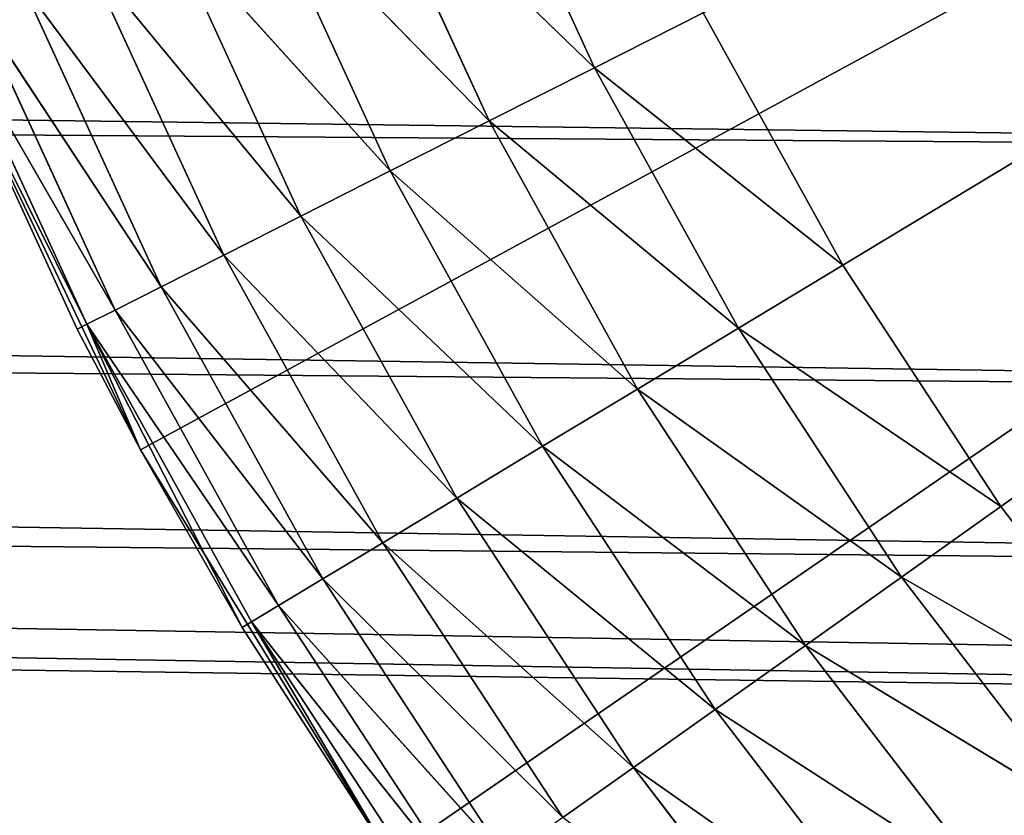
# Model space of a CAD drawing. Extents: x 0.1 to 25.1, y 0 to 8.
# Tile 480 of 582: x 22.542 to 22.682, y 1.813 to 1.927. Entities that reach past the tile are written whole.
import ezdxf

# ---------------------------------------------------------------- set-up
doc = ezdxf.new("R2010")
doc.units = 0
doc.header["$LTSCALE"] = 2.54
doc.layers.get('0').update_dxf_attribs({"color": 13, "linetype": 'CONTINUOUS'})

# ---------------------------------------------------------------- blocks, each defined once
blk = doc.blocks.new('P__KA__AZIENKOWA_DOCIA_25C')
at = {"color": 0}
for p, q in [((22.95526, 1.87255, 29.5), (2.48026, 2.17566, 29.5)), ((2.48026, 2.17566, 29.5), (23.01056, 1.84676, 29.5)), ((22.95526, 1.87255, 29.5), (2.48026, 2.17566, 29.5)), ((22.90529, 1.90754, 29.5), (2.48026, 2.17566, 29.5)), ((22.90529, 1.90754, 29.5), (2.48026, 2.17566, 29.5)), ((23.13026, 1.82566, 29.5), (2.48026, 2.17566, 29.5)), ((23.13026, 1.82566, 29.5), (2.48026, 2.17566, 29.5)), ((23.06949, 1.83097, 29.5), (2.48026, 2.17566, 29.5)), ((23.06949, 1.83097, 29.5), (2.48026, 2.17566, 29.5)), ((2.48026, 2.17566, 29.5), (23.01056, 1.84676, 29.5)), ((23.13026, 2.17566, 29.35), (22.55916, 1.86528, 29.35)), ((23.13026, 2.17566, 29.35), (22.55916, 1.86528, 29.35)), ((22.59473, 1.80728, 29.35), (23.13026, 2.17566, 29.35)), ((22.59473, 1.80728, 29.35), (23.13026, 2.17566, 29.35)), ((23.13026, 2.17566, 28.85), (22.65929, 1.89161, 28.85)), ((23.13026, 2.17566, 28.85), (22.65929, 1.89161, 28.85)), ((22.68183, 1.85721, 28.85), (23.13026, 2.17566, 28.85)), ((22.68183, 1.85721, 28.85), (23.13026, 2.17566, 28.85)), ((23.13026, 1.82566, 29.5), (2.47495, 2.11488, 29.5)), ((23.13026, 1.82566, 29.5), (2.47495, 2.11488, 29.5)), ((22.90529, 1.90754, 29.35), (2.45916, 2.05595, 29.35)), ((22.95526, 1.87255, 29.35), (2.45916, 2.05595, 29.35)), ((22.90529, 1.90754, 29.35), (2.45916, 2.05595, 29.35)), ((22.95526, 1.87255, 29.35), (2.45916, 2.05595, 29.35)), ((23.01056, 1.84676, 29.35), (2.45916, 2.05595, 29.35)), ((23.01056, 1.84676, 29.35), (2.45916, 2.05595, 29.35)), ((22.62388, 1.91977, 28.85152), (22.60617, 1.95833, 28.85152)), ((22.62388, 1.91977, 28.85152), (22.60617, 1.95833, 28.85152)), ((22.62388, 1.91977, 28.85152), (22.59062, 1.95188, 28.85603)), ((22.62388, 1.91977, 28.85152), (22.59062, 1.95188, 28.85603)), ((22.60885, 1.91218, 28.85603), (22.59062, 1.95188, 28.85603)), ((22.60885, 1.91218, 28.85603), (22.59062, 1.95188, 28.85603)), ((22.60885, 1.91218, 28.85603), (22.57603, 1.94583, 28.8634)), ((22.60885, 1.91218, 28.85603), (22.57603, 1.94583, 28.8634)), ((22.59475, 1.90505, 28.8634), (22.57603, 1.94583, 28.8634)), ((22.59475, 1.90505, 28.8634), (22.57603, 1.94583, 28.8634)), ((22.59475, 1.90505, 28.8634), (22.56284, 1.94036, 28.87339)), ((22.59475, 1.90505, 28.8634), (22.56284, 1.94036, 28.87339)), ((22.58201, 1.89861, 28.87339), (22.56284, 1.94036, 28.87339)), ((22.58201, 1.89861, 28.87339), (22.56284, 1.94036, 28.87339)), ((22.58201, 1.89861, 28.87339), (22.55145, 1.93564, 28.88572)), ((22.58201, 1.89861, 28.87339), (22.55145, 1.93564, 28.88572)), ((22.57101, 1.89305, 28.88572), (22.55145, 1.93564, 28.88572)), ((22.57101, 1.89305, 28.88572), (22.55145, 1.93564, 28.88572)), ((22.57101, 1.89305, 28.88572), (22.54222, 1.93181, 28.9)), ((22.57101, 1.89305, 28.88572), (22.54222, 1.93181, 28.9)), ((22.56208, 1.88854, 28.9), (22.54222, 1.93181, 28.9)), ((22.56208, 1.88854, 28.9), (22.54222, 1.93181, 28.9)), ((22.56208, 1.88854, 28.9), (22.53541, 1.92898, 28.9158)), ((22.56208, 1.88854, 28.9), (22.53541, 1.92898, 28.9158)), ((22.55551, 1.88522, 28.9158), (22.53541, 1.92898, 28.9158)), ((22.55551, 1.88522, 28.9158), (22.53541, 1.92898, 28.9158)), ((22.52984, 1.92667, 28.95), (22.55013, 1.8825, 28.95)), ((22.55013, 1.8825, 28.95), (22.52984, 1.92667, 29.35)), ((22.55013, 1.8825, 28.95), (22.52984, 1.92667, 29.35)), ((22.55916, 1.86528, 29.35), (22.52984, 1.92667, 29.35)), ((22.55916, 1.86528, 29.35), (22.52984, 1.92667, 29.35)), ((22.55148, 1.88319, 28.93264), (22.52984, 1.92667, 28.95)), ((22.55148, 1.88319, 28.93264), (22.52984, 1.92667, 28.95)), ((22.52984, 1.92667, 28.95), (22.55013, 1.8825, 28.95)), ((22.55551, 1.88522, 28.9158), (22.53125, 1.92726, 28.93264)), ((22.55551, 1.88522, 28.9158), (22.53125, 1.92726, 28.93264)), ((22.55148, 1.88319, 28.93264), (22.53125, 1.92726, 28.93264)), ((22.55148, 1.88319, 28.93264), (22.53125, 1.92726, 28.93264)), ((22.62388, 1.91977, 28.85152), (22.63938, 1.9276, 28.85)), ((22.62388, 1.91977, 28.85152), (22.63938, 1.9276, 28.85)), ((22.65929, 1.89161, 28.85), (22.63938, 1.9276, 28.85)), ((22.65929, 1.89161, 28.85), (22.63938, 1.9276, 28.85)), ((22.60885, 1.91218, 28.85603), (22.62388, 1.91977, 28.85152)), ((22.60885, 1.91218, 28.85603), (22.62388, 1.91977, 28.85152)), ((22.65929, 1.89161, 28.85), (22.62388, 1.91977, 28.85152)), ((22.65929, 1.89161, 28.85), (22.62388, 1.91977, 28.85152)), ((22.64442, 1.88264, 28.85152), (22.62388, 1.91977, 28.85152)), ((22.64442, 1.88264, 28.85152), (22.62388, 1.91977, 28.85152)), ((22.59475, 1.90505, 28.8634), (22.60885, 1.91218, 28.85603)), ((22.59475, 1.90505, 28.8634), (22.60885, 1.91218, 28.85603)), ((22.64442, 1.88264, 28.85152), (22.60885, 1.91218, 28.85603)), ((22.64442, 1.88264, 28.85152), (22.60885, 1.91218, 28.85603)), ((22.63, 1.87395, 28.85603), (22.60885, 1.91218, 28.85603)), ((22.63, 1.87395, 28.85603), (22.60885, 1.91218, 28.85603)), ((22.58201, 1.89861, 28.87339), (22.59475, 1.90505, 28.8634)), ((22.58201, 1.89861, 28.87339), (22.59475, 1.90505, 28.8634)), ((22.63, 1.87395, 28.85603), (22.59475, 1.90505, 28.8634)), ((22.63, 1.87395, 28.85603), (22.59475, 1.90505, 28.8634)), ((22.61647, 1.86579, 28.8634), (22.59475, 1.90505, 28.8634)), ((22.61647, 1.86579, 28.8634), (22.59475, 1.90505, 28.8634)), ((22.57101, 1.89305, 28.88572), (22.58201, 1.89861, 28.87339)), ((22.57101, 1.89305, 28.88572), (22.58201, 1.89861, 28.87339)), ((22.61647, 1.86579, 28.8634), (22.58201, 1.89861, 28.87339)), ((22.61647, 1.86579, 28.8634), (22.58201, 1.89861, 28.87339)), ((22.60424, 1.85841, 28.87339), (22.58201, 1.89861, 28.87339)), ((22.60424, 1.85841, 28.87339), (22.58201, 1.89861, 28.87339)), ((22.56208, 1.88854, 28.9), (22.57101, 1.89305, 28.88572)), ((22.56208, 1.88854, 28.9), (22.57101, 1.89305, 28.88572)), ((22.60424, 1.85841, 28.87339), (22.57101, 1.89305, 28.88572)), ((22.60424, 1.85841, 28.87339), (22.57101, 1.89305, 28.88572)), ((22.59369, 1.85205, 28.88572), (22.57101, 1.89305, 28.88572)), ((22.59369, 1.85205, 28.88572), (22.57101, 1.89305, 28.88572)), ((22.65929, 1.89161, 28.85), (22.64442, 1.88264, 28.85152)), ((22.65929, 1.89161, 28.85), (22.64442, 1.88264, 28.85152)), ((22.68183, 1.85721, 28.85), (22.65929, 1.89161, 28.85)), ((22.68183, 1.85721, 28.85), (22.65929, 1.89161, 28.85)), ((22.55551, 1.88522, 28.9158), (22.56208, 1.88854, 28.9)), ((22.55551, 1.88522, 28.9158), (22.56208, 1.88854, 28.9)), ((22.59369, 1.85205, 28.88572), (22.56208, 1.88854, 28.9)), ((22.59369, 1.85205, 28.88572), (22.56208, 1.88854, 28.9)), ((22.58513, 1.84689, 28.9), (22.56208, 1.88854, 28.9)), ((22.58513, 1.84689, 28.9), (22.56208, 1.88854, 28.9)), ((22.55148, 1.88319, 28.93264), (22.55551, 1.88522, 28.9158)), ((22.55148, 1.88319, 28.93264), (22.55551, 1.88522, 28.9158)), ((22.58513, 1.84689, 28.9), (22.55551, 1.88522, 28.9158)), ((22.58513, 1.84689, 28.9), (22.55551, 1.88522, 28.9158)), ((22.57882, 1.84308, 28.9158), (22.55551, 1.88522, 28.9158)), ((22.57882, 1.84308, 28.9158), (22.55551, 1.88522, 28.9158)), ((22.55148, 1.88319, 28.93264), (22.55013, 1.8825, 28.95)), ((22.55148, 1.88319, 28.93264), (22.55013, 1.8825, 28.95)), ((22.57882, 1.84308, 28.9158), (22.55148, 1.88319, 28.93264)), ((22.57882, 1.84308, 28.9158), (22.55148, 1.88319, 28.93264)), ((22.57496, 1.84075, 28.93264), (22.55148, 1.88319, 28.93264)), ((22.57366, 1.83997, 28.95), (22.55148, 1.88319, 28.93264)), ((22.57496, 1.84075, 28.93264), (22.55148, 1.88319, 28.93264)), ((22.57366, 1.83997, 28.95), (22.55148, 1.88319, 28.93264)), ((22.55916, 1.86528, 28.95), (22.55148, 1.88319, 28.93264)), ((22.55916, 1.86528, 28.95), (22.55148, 1.88319, 28.93264)), ((22.55013, 1.8825, 28.95), (22.55916, 1.86528, 29.35)), ((22.55013, 1.8825, 28.95), (22.55916, 1.86528, 29.35)), ((22.55013, 1.8825, 28.95), (22.55916, 1.86528, 28.95)), ((22.55013, 1.8825, 28.95), (22.55916, 1.86528, 28.95)), ((22.64442, 1.88264, 28.85152), (22.63, 1.87395, 28.85603)), ((22.64442, 1.88264, 28.85152), (22.63, 1.87395, 28.85603)), ((22.64442, 1.88264, 28.85152), (22.66767, 1.84715, 28.85152)), ((22.64442, 1.88264, 28.85152), (22.66767, 1.84715, 28.85152)), ((22.64442, 1.88264, 28.85152), (22.68183, 1.85721, 28.85)), ((22.64442, 1.88264, 28.85152), (22.68183, 1.85721, 28.85)), ((22.63, 1.87395, 28.85603), (22.61647, 1.86579, 28.8634)), ((22.63, 1.87395, 28.85603), (22.61647, 1.86579, 28.8634)), ((22.63, 1.87395, 28.85603), (22.65395, 1.83741, 28.85603)), ((22.63, 1.87395, 28.85603), (22.65395, 1.83741, 28.85603)), ((22.63, 1.87395, 28.85603), (22.66767, 1.84715, 28.85152)), ((22.63, 1.87395, 28.85603), (22.66767, 1.84715, 28.85152)), ((22.55916, 1.86528, 29.35), (22.57366, 1.83997, 28.95)), ((22.59473, 1.80728, 29.35), (22.55916, 1.86528, 29.35)), ((22.55916, 1.86528, 28.95), (22.55916, 1.86528, 29.35)), ((22.55916, 1.86528, 28.95), (22.55916, 1.86528, 29.35)), ((22.55916, 1.86528, 28.95), (22.57366, 1.83997, 28.95)), ((22.55916, 1.86528, 29.35), (22.57366, 1.83997, 28.95)), ((22.59473, 1.80728, 29.35), (22.55916, 1.86528, 29.35)), ((22.55916, 1.86528, 28.95), (22.57366, 1.83997, 28.95)), ((22.61647, 1.86579, 28.8634), (22.60424, 1.85841, 28.87339)), ((22.61647, 1.86579, 28.8634), (22.60424, 1.85841, 28.87339)), ((22.61647, 1.86579, 28.8634), (22.64107, 1.82826, 28.8634)), ((22.61647, 1.86579, 28.8634), (22.64107, 1.82826, 28.8634)), ((22.61647, 1.86579, 28.8634), (22.65395, 1.83741, 28.85603)), ((22.61647, 1.86579, 28.8634), (22.65395, 1.83741, 28.85603)), ((22.60424, 1.85841, 28.87339), (22.59369, 1.85205, 28.88572)), ((22.60424, 1.85841, 28.87339), (22.59369, 1.85205, 28.88572)), ((22.60424, 1.85841, 28.87339), (22.62942, 1.81999, 28.87339)), ((22.60424, 1.85841, 28.87339), (22.62942, 1.81999, 28.87339)), ((22.60424, 1.85841, 28.87339), (22.64107, 1.82826, 28.8634)), ((22.60424, 1.85841, 28.87339), (22.64107, 1.82826, 28.8634)), ((22.68183, 1.85721, 28.85), (22.66767, 1.84715, 28.85152)), ((22.68183, 1.85721, 28.85), (22.66767, 1.84715, 28.85152)), ((22.70688, 1.82459, 28.85), (22.68183, 1.85721, 28.85)), ((22.70688, 1.82459, 28.85), (22.68183, 1.85721, 28.85)), ((22.59369, 1.85205, 28.88572), (22.58513, 1.84689, 28.9)), ((22.59369, 1.85205, 28.88572), (22.58513, 1.84689, 28.9)), ((22.59369, 1.85205, 28.88572), (22.61937, 1.81286, 28.88572)), ((22.59369, 1.85205, 28.88572), (22.61937, 1.81286, 28.88572)), ((22.59369, 1.85205, 28.88572), (22.62942, 1.81999, 28.87339)), ((22.59369, 1.85205, 28.88572), (22.62942, 1.81999, 28.87339)), ((22.58513, 1.84689, 28.9), (22.57882, 1.84308, 28.9158)), ((22.58513, 1.84689, 28.9), (22.57882, 1.84308, 28.9158)), ((22.58513, 1.84689, 28.9), (22.61122, 1.80707, 28.9)), ((22.58513, 1.84689, 28.9), (22.61122, 1.80707, 28.9)), ((22.58513, 1.84689, 28.9), (22.61937, 1.81286, 28.88572)), ((22.58513, 1.84689, 28.9), (22.61937, 1.81286, 28.88572)), ((22.66767, 1.84715, 28.85152), (22.65395, 1.83741, 28.85603)), ((22.66767, 1.84715, 28.85152), (22.65395, 1.83741, 28.85603)), ((22.70688, 1.82459, 28.85), (22.66767, 1.84715, 28.85152)), ((22.70688, 1.82459, 28.85), (22.66767, 1.84715, 28.85152)), ((22.69352, 1.8135, 28.85152), (22.66767, 1.84715, 28.85152)), ((22.69352, 1.8135, 28.85152), (22.66767, 1.84715, 28.85152)), ((22.57882, 1.84308, 28.9158), (22.57496, 1.84075, 28.93264)), ((22.57882, 1.84308, 28.9158), (22.57496, 1.84075, 28.93264)), ((22.57882, 1.84308, 28.9158), (22.60522, 1.8028, 28.9158)), ((22.57882, 1.84308, 28.9158), (22.60522, 1.8028, 28.9158)), ((22.57882, 1.84308, 28.9158), (22.61122, 1.80707, 28.9)), ((22.57882, 1.84308, 28.9158), (22.61122, 1.80707, 28.9)), ((22.57366, 1.83997, 28.95), (22.57496, 1.84075, 28.93264)), ((22.57366, 1.83997, 28.95), (22.57496, 1.84075, 28.93264)), ((22.57496, 1.84075, 28.93264), (22.59473, 1.80728, 28.95)), ((22.57496, 1.84075, 28.93264), (22.59473, 1.80728, 28.95)), ((22.57496, 1.84075, 28.93264), (22.60154, 1.80019, 28.93264)), ((22.57496, 1.84075, 28.93264), (22.60154, 1.80019, 28.93264)), ((22.57496, 1.84075, 28.93264), (22.60522, 1.8028, 28.9158)), ((22.57496, 1.84075, 28.93264), (22.60522, 1.8028, 28.9158)), ((22.57366, 1.83997, 28.95), (22.59473, 1.80728, 29.35)), ((22.57366, 1.83997, 28.95), (22.59473, 1.80728, 29.35)), ((22.57366, 1.83997, 28.95), (22.59473, 1.80728, 28.95)), ((22.57366, 1.83997, 28.95), (22.59473, 1.80728, 28.95)), ((22.65395, 1.83741, 28.85603), (22.64107, 1.82826, 28.8634)), ((22.65395, 1.83741, 28.85603), (22.64107, 1.82826, 28.8634)), ((22.69352, 1.8135, 28.85152), (22.65395, 1.83741, 28.85603)), ((22.69352, 1.8135, 28.85152), (22.65395, 1.83741, 28.85603)), ((22.68056, 1.80276, 28.85603), (22.65395, 1.83741, 28.85603)), ((22.68056, 1.80276, 28.85603), (22.65395, 1.83741, 28.85603)), ((22.64107, 1.82826, 28.8634), (22.62942, 1.81999, 28.87339)), ((22.64107, 1.82826, 28.8634), (22.62942, 1.81999, 28.87339)), ((22.68056, 1.80276, 28.85603), (22.64107, 1.82826, 28.8634)), ((22.68056, 1.80276, 28.85603), (22.64107, 1.82826, 28.8634)), ((22.66839, 1.79267, 28.8634), (22.64107, 1.82826, 28.8634)), ((22.66839, 1.79267, 28.8634), (22.64107, 1.82826, 28.8634)), ((22.62942, 1.81999, 28.87339), (22.61937, 1.81286, 28.88572)), ((22.62942, 1.81999, 28.87339), (22.61937, 1.81286, 28.88572)), ((22.66839, 1.79267, 28.8634), (22.62942, 1.81999, 28.87339)), ((22.66839, 1.79267, 28.8634), (22.62942, 1.81999, 28.87339)), ((22.6574, 1.78356, 28.87339), (22.62942, 1.81999, 28.87339)), ((22.6574, 1.78356, 28.87339), (22.62942, 1.81999, 28.87339))]:
    blk.add_line(p, q, dxfattribs=at)
mesh = blk.add_polyface(dxfattribs=at)
corners = [(25.13026, 0.32566, 20.5), (0.13026, 0.32566, 20.5), (0.63026, 8.02566, 20.5)]
mesh.append_faces([[corners[k] for k in face] for face in [(0, 1, 2)]], dxfattribs={"color": 0})
mesh = blk.add_polyface(dxfattribs=at)
corners = [(24.63026, 8.02566, 20.65), (0.63026, 8.02566, 20.65), (0.13026, 0.32566, 20.65)]
mesh.append_faces([[corners[k] for k in face] for face in [(0, 1, 2)]], dxfattribs={"color": 0})
mesh = blk.add_polyface(dxfattribs=at)
corners = [(25.13026, 0.32566, 20.65), (24.63026, 8.02566, 20.65), (0.13026, 0.32566, 20.65)]
mesh.append_faces([[corners[k] for k in face] for face in [(0, 1, 2)]], dxfattribs={"color": 0})
mesh = blk.add_polyface(dxfattribs=at)
corners = [(25.13026, 0.32566, 20.5), (0.63026, 8.02566, 20.5), (24.63026, 8.02566, 20.5)]
mesh.append_faces([[corners[k] for k in face] for face in [(0, 1, 2)]], dxfattribs={"color": 0})
mesh = blk.add_polyface(dxfattribs=at)
corners = [(23.13026, 1.82566, 29.5), (2.48026, 2.17566, 29.5), (2.47495, 2.11488, 29.5)]
mesh.append_faces([[corners[k] for k in face] for face in [(0, 1, 2)]], dxfattribs={"color": 0})
mesh = blk.add_polyface(dxfattribs=at)
corners = [(23.01056, 1.84676, 29.5), (22.95526, 1.87255, 29.5), (2.48026, 2.17566, 29.5)]
mesh.append_faces([[corners[k] for k in face] for face in [(0, 1, 2)]], dxfattribs={"color": 0})
mesh = blk.add_polyface(dxfattribs=at)
corners = [(22.95526, 1.87255, 29.5), (22.90529, 1.90754, 29.5), (2.48026, 2.17566, 29.5)]
mesh.append_faces([[corners[k] for k in face] for face in [(0, 1, 2)]], dxfattribs={"color": 0})
mesh = blk.add_polyface(dxfattribs=at)
corners = [(22.90529, 1.90754, 29.5), (22.86215, 1.95068, 29.5), (2.48026, 2.17566, 29.5)]
mesh.append_faces([[corners[k] for k in face] for face in [(0, 1, 2)]], dxfattribs={"color": 0})
mesh = blk.add_polyface(dxfattribs=at)
corners = [(23.13026, 1.82566, 29.5), (23.06949, 1.83097, 29.5), (2.48026, 2.17566, 29.5)]
mesh.append_faces([[corners[k] for k in face] for face in [(0, 1, 2)]], dxfattribs={"color": 0})
mesh = blk.add_polyface(dxfattribs=at)
corners = [(23.06949, 1.83097, 29.5), (23.01056, 1.84676, 29.5), (2.48026, 2.17566, 29.5)]
mesh.append_faces([[corners[k] for k in face] for face in [(0, 1, 2)]], dxfattribs={"color": 0})
mesh = blk.add_polyface(dxfattribs=at)
corners = [(23.13026, 2.17566, 29.35), (22.52984, 1.92667, 29.35), (22.55916, 1.86528, 29.35)]
mesh.append_faces([[corners[k] for k in face] for face in [(0, 1, 2)]], dxfattribs={"color": 0})
mesh = blk.add_polyface(dxfattribs=at)
corners = [(23.13026, 2.17566, 29.35), (22.55916, 1.86528, 29.35), (22.59473, 1.80728, 29.35)]
mesh.append_faces([[corners[k] for k in face] for face in [(0, 1, 2)]], dxfattribs={"color": 0})
mesh = blk.add_polyface(dxfattribs=at)
corners = [(23.13026, 2.17566, 29.35), (22.59473, 1.80728, 29.35), (22.63617, 1.75332, 29.35)]
mesh.append_faces([[corners[k] for k in face] for face in [(0, 1, 2)]], dxfattribs={"color": 0})
mesh = blk.add_polyface(dxfattribs=at)
corners = [(23.13026, 2.17566, 29.35), (22.63617, 1.75332, 29.35), (22.68302, 1.70399, 29.35)]
mesh.append_faces([[corners[k] for k in face] for face in [(0, 1, 2)]], dxfattribs={"color": 0})
mesh = blk.add_polyface(dxfattribs=at)
corners = [(23.13026, 2.17566, 28.85), (22.65929, 1.89161, 28.85), (22.63938, 1.9276, 28.85)]
mesh.append_faces([[corners[k] for k in face] for face in [(0, 1, 2)]], dxfattribs={"color": 0})
mesh = blk.add_polyface(dxfattribs=at)
corners = [(23.13026, 2.17566, 28.85), (22.68183, 1.85721, 28.85), (22.65929, 1.89161, 28.85)]
mesh.append_faces([[corners[k] for k in face] for face in [(0, 1, 2)]], dxfattribs={"color": 0})
mesh = blk.add_polyface(dxfattribs=at)
corners = [(23.13026, 2.17566, 28.85), (22.70688, 1.82459, 28.85), (22.68183, 1.85721, 28.85)]
mesh.append_faces([[corners[k] for k in face] for face in [(0, 1, 2)]], dxfattribs={"color": 0})
mesh = blk.add_polyface(dxfattribs=at)
corners = [(25.13026, 0.32566, 29.5), (2.47495, 2.11488, 29.5), (2.45916, 2.05595, 29.5)]
mesh.append_faces([[corners[k] for k in face] for face in [(0, 1, 2)]], dxfattribs={"color": 0})
mesh = blk.add_polyface(dxfattribs=at)
corners = [(25.13026, 0.32566, 29.5), (23.13026, 1.82566, 29.5), (2.47495, 2.11488, 29.5)]
mesh.append_faces([[corners[k] for k in face] for face in [(0, 1, 2)]], dxfattribs={"color": 0})
mesh = blk.add_polyface(dxfattribs=at)
corners = [(25.13026, 0.32566, 29.5), (2.45916, 2.05595, 29.5), (2.43337, 2.00066, 29.5)]
mesh.append_faces([[corners[k] for k in face] for face in [(0, 1, 2)]], dxfattribs={"color": 0})
mesh = blk.add_polyface(dxfattribs=at)
corners = [(25.13026, 0.32566, 29.35), (2.43337, 2.00066, 29.35), (2.45916, 2.05595, 29.35)]
mesh.append_faces([[corners[k] for k in face] for face in [(0, 1, 2)]], dxfattribs={"color": 0})
mesh = blk.add_polyface(dxfattribs=at)
corners = [(22.90529, 1.90754, 29.35), (2.45916, 2.05595, 29.35), (22.86215, 1.95068, 29.35)]
mesh.append_faces([[corners[k] for k in face] for face in [(0, 1, 2)]], dxfattribs={"color": 0})
mesh = blk.add_polyface(dxfattribs=at)
corners = [(22.95526, 1.87255, 29.35), (2.45916, 2.05595, 29.35), (22.90529, 1.90754, 29.35)]
mesh.append_faces([[corners[k] for k in face] for face in [(0, 1, 2)]], dxfattribs={"color": 0})
mesh = blk.add_polyface(dxfattribs=at)
corners = [(23.01056, 1.84676, 29.35), (2.45916, 2.05595, 29.35), (22.95526, 1.87255, 29.35)]
mesh.append_faces([[corners[k] for k in face] for face in [(0, 1, 2)]], dxfattribs={"color": 0})
mesh = blk.add_polyface(dxfattribs=at)
corners = [(25.13026, 0.32566, 29.35), (2.45916, 2.05595, 29.35), (23.01056, 1.84676, 29.35)]
mesh.append_faces([[corners[k] for k in face] for face in [(0, 1, 2)]], dxfattribs={"color": 0})
mesh = blk.add_polyface(dxfattribs=at)
corners = [(25.13026, 0.32566, 29.5), (2.43337, 2.00066, 29.5), (2.39838, 1.95068, 29.5)]
mesh.append_faces([[corners[k] for k in face] for face in [(0, 1, 2)]], dxfattribs={"color": 0})
mesh = blk.add_polyface(dxfattribs=at)
corners = [(25.13026, 0.32566, 29.35), (2.39838, 1.95068, 29.35), (2.43337, 2.00066, 29.35)]
mesh.append_faces([[corners[k] for k in face] for face in [(0, 1, 2)]], dxfattribs={"color": 0})
mesh = blk.add_polyface(dxfattribs=at)
corners = [(22.62388, 1.91977, 28.85152), (22.59062, 1.95188, 28.85603), (22.60617, 1.95833, 28.85152)]
mesh.append_faces([[corners[k] for k in face] for face in [(0, 1, 2)]], dxfattribs={"color": 0})
mesh = blk.add_polyface(dxfattribs=at)
corners = [(22.63938, 1.9276, 28.85), (22.62388, 1.91977, 28.85152), (22.60617, 1.95833, 28.85152)]
mesh.append_faces([[corners[k] for k in face] for face in [(0, 1, 2)]], dxfattribs={"color": 0})
mesh = blk.add_polyface(dxfattribs=at)
corners = [(22.60885, 1.91218, 28.85603), (22.57603, 1.94583, 28.8634), (22.59062, 1.95188, 28.85603)]
mesh.append_faces([[corners[k] for k in face] for face in [(0, 1, 2)]], dxfattribs={"color": 0})
mesh = blk.add_polyface(dxfattribs=at)
corners = [(22.62388, 1.91977, 28.85152), (22.60885, 1.91218, 28.85603), (22.59062, 1.95188, 28.85603)]
mesh.append_faces([[corners[k] for k in face] for face in [(0, 1, 2)]], dxfattribs={"color": 0})
mesh = blk.add_polyface(dxfattribs=at)
corners = [(25.13026, 0.32566, 29.5), (2.39838, 1.95068, 29.5), (2.35524, 1.90754, 29.5)]
mesh.append_faces([[corners[k] for k in face] for face in [(0, 1, 2)]], dxfattribs={"color": 0})
mesh = blk.add_polyface(dxfattribs=at)
corners = [(25.13026, 0.32566, 29.35), (2.35524, 1.90754, 29.35), (2.39838, 1.95068, 29.35)]
mesh.append_faces([[corners[k] for k in face] for face in [(0, 1, 2)]], dxfattribs={"color": 0})
mesh = blk.add_polyface(dxfattribs=at)
corners = [(22.59475, 1.90505, 28.8634), (22.56284, 1.94036, 28.87339), (22.57603, 1.94583, 28.8634)]
mesh.append_faces([[corners[k] for k in face] for face in [(0, 1, 2)]], dxfattribs={"color": 0})
mesh = blk.add_polyface(dxfattribs=at)
corners = [(22.60885, 1.91218, 28.85603), (22.59475, 1.90505, 28.8634), (22.57603, 1.94583, 28.8634)]
mesh.append_faces([[corners[k] for k in face] for face in [(0, 1, 2)]], dxfattribs={"color": 0})
mesh = blk.add_polyface(dxfattribs=at)
corners = [(22.58201, 1.89861, 28.87339), (22.55145, 1.93564, 28.88572), (22.56284, 1.94036, 28.87339)]
mesh.append_faces([[corners[k] for k in face] for face in [(0, 1, 2)]], dxfattribs={"color": 0})
mesh = blk.add_polyface(dxfattribs=at)
corners = [(22.59475, 1.90505, 28.8634), (22.58201, 1.89861, 28.87339), (22.56284, 1.94036, 28.87339)]
mesh.append_faces([[corners[k] for k in face] for face in [(0, 1, 2)]], dxfattribs={"color": 0})
mesh = blk.add_polyface(dxfattribs=at)
corners = [(22.55145, 1.93564, 28.88572), (22.57101, 1.89305, 28.88572), (22.54222, 1.93181, 28.9)]
mesh.append_faces([[corners[k] for k in face] for face in [(0, 1, 2)]], dxfattribs={"color": 0})
mesh = blk.add_polyface(dxfattribs=at)
corners = [(22.58201, 1.89861, 28.87339), (22.57101, 1.89305, 28.88572), (22.55145, 1.93564, 28.88572)]
mesh.append_faces([[corners[k] for k in face] for face in [(0, 1, 2)]], dxfattribs={"color": 0})
mesh = blk.add_polyface(dxfattribs=at)
corners = [(22.54222, 1.93181, 28.9), (22.56208, 1.88854, 28.9), (22.53541, 1.92898, 28.9158)]
mesh.append_faces([[corners[k] for k in face] for face in [(0, 1, 2)]], dxfattribs={"color": 0})
mesh = blk.add_polyface(dxfattribs=at)
corners = [(22.54222, 1.93181, 28.9), (22.57101, 1.89305, 28.88572), (22.56208, 1.88854, 28.9)]
mesh.append_faces([[corners[k] for k in face] for face in [(0, 1, 2)]], dxfattribs={"color": 0})
mesh = blk.add_polyface(dxfattribs=at)
corners = [(22.53541, 1.92898, 28.9158), (22.55551, 1.88522, 28.9158), (22.53125, 1.92726, 28.93264)]
mesh.append_faces([[corners[k] for k in face] for face in [(0, 1, 2)]], dxfattribs={"color": 0})
mesh = blk.add_polyface(dxfattribs=at)
corners = [(22.53541, 1.92898, 28.9158), (22.56208, 1.88854, 28.9), (22.55551, 1.88522, 28.9158)]
mesh.append_faces([[corners[k] for k in face] for face in [(0, 1, 2)]], dxfattribs={"color": 0})
mesh = blk.add_polyface(dxfattribs=at)
corners = [(22.53125, 1.92726, 28.93264), (22.55148, 1.88319, 28.93264), (22.52984, 1.92667, 28.95)]
mesh.append_faces([[corners[k] for k in face] for face in [(0, 1, 2)]], dxfattribs={"color": 0})
mesh = blk.add_polyface(dxfattribs=at)
corners = [(22.52984, 1.92667, 28.95), (22.55013, 1.8825, 28.95), (22.52984, 1.92667, 29.35)]
mesh.append_faces([[corners[k] for k in face] for face in [(0, 1, 2)]], dxfattribs={"color": 0})
mesh = blk.add_polyface(dxfattribs=at)
corners = [(22.52984, 1.92667, 29.35), (22.55013, 1.8825, 28.95), (22.55916, 1.86528, 29.35)]
mesh.append_faces([[corners[k] for k in face] for face in [(0, 1, 2)]], dxfattribs={"color": 0})
mesh = blk.add_polyface(dxfattribs=at)
corners = [(22.52984, 1.92667, 28.95), (22.55148, 1.88319, 28.93264), (22.55013, 1.8825, 28.95)]
mesh.append_faces([[corners[k] for k in face] for face in [(0, 1, 2)]], dxfattribs={"color": 0})
mesh = blk.add_polyface(dxfattribs=at)
corners = [(22.53125, 1.92726, 28.93264), (22.55551, 1.88522, 28.9158), (22.55148, 1.88319, 28.93264)]
mesh.append_faces([[corners[k] for k in face] for face in [(0, 1, 2)]], dxfattribs={"color": 0})
mesh = blk.add_polyface(dxfattribs=at)
corners = [(22.65929, 1.89161, 28.85), (22.62388, 1.91977, 28.85152), (22.63938, 1.9276, 28.85)]
mesh.append_faces([[corners[k] for k in face] for face in [(0, 1, 2)]], dxfattribs={"color": 0})
mesh = blk.add_polyface(dxfattribs=at)
corners = [(22.64442, 1.88264, 28.85152), (22.60885, 1.91218, 28.85603), (22.62388, 1.91977, 28.85152)]
mesh.append_faces([[corners[k] for k in face] for face in [(0, 1, 2)]], dxfattribs={"color": 0})
mesh = blk.add_polyface(dxfattribs=at)
corners = [(22.65929, 1.89161, 28.85), (22.64442, 1.88264, 28.85152), (22.62388, 1.91977, 28.85152)]
mesh.append_faces([[corners[k] for k in face] for face in [(0, 1, 2)]], dxfattribs={"color": 0})
mesh = blk.add_polyface(dxfattribs=at)
corners = [(22.63, 1.87395, 28.85603), (22.59475, 1.90505, 28.8634), (22.60885, 1.91218, 28.85603)]
mesh.append_faces([[corners[k] for k in face] for face in [(0, 1, 2)]], dxfattribs={"color": 0})
mesh = blk.add_polyface(dxfattribs=at)
corners = [(22.64442, 1.88264, 28.85152), (22.63, 1.87395, 28.85603), (22.60885, 1.91218, 28.85603)]
mesh.append_faces([[corners[k] for k in face] for face in [(0, 1, 2)]], dxfattribs={"color": 0})
mesh = blk.add_polyface(dxfattribs=at)
corners = [(25.13026, 0.32566, 29.5), (2.35524, 1.90754, 29.5), (2.30526, 1.87255, 29.5)]
mesh.append_faces([[corners[k] for k in face] for face in [(0, 1, 2)]], dxfattribs={"color": 0})
mesh = blk.add_polyface(dxfattribs=at)
corners = [(25.13026, 0.32566, 29.35), (2.30526, 1.87255, 29.35), (2.35524, 1.90754, 29.35)]
mesh.append_faces([[corners[k] for k in face] for face in [(0, 1, 2)]], dxfattribs={"color": 0})
mesh = blk.add_polyface(dxfattribs=at)
corners = [(22.61647, 1.86579, 28.8634), (22.58201, 1.89861, 28.87339), (22.59475, 1.90505, 28.8634)]
mesh.append_faces([[corners[k] for k in face] for face in [(0, 1, 2)]], dxfattribs={"color": 0})
mesh = blk.add_polyface(dxfattribs=at)
corners = [(22.63, 1.87395, 28.85603), (22.61647, 1.86579, 28.8634), (22.59475, 1.90505, 28.8634)]
mesh.append_faces([[corners[k] for k in face] for face in [(0, 1, 2)]], dxfattribs={"color": 0})
mesh = blk.add_polyface(dxfattribs=at)
corners = [(22.60424, 1.85841, 28.87339), (22.57101, 1.89305, 28.88572), (22.58201, 1.89861, 28.87339)]
mesh.append_faces([[corners[k] for k in face] for face in [(0, 1, 2)]], dxfattribs={"color": 0})
mesh = blk.add_polyface(dxfattribs=at)
corners = [(22.61647, 1.86579, 28.8634), (22.60424, 1.85841, 28.87339), (22.58201, 1.89861, 28.87339)]
mesh.append_faces([[corners[k] for k in face] for face in [(0, 1, 2)]], dxfattribs={"color": 0})
mesh = blk.add_polyface(dxfattribs=at)
corners = [(22.57101, 1.89305, 28.88572), (22.59369, 1.85205, 28.88572), (22.56208, 1.88854, 28.9)]
mesh.append_faces([[corners[k] for k in face] for face in [(0, 1, 2)]], dxfattribs={"color": 0})
mesh = blk.add_polyface(dxfattribs=at)
corners = [(22.60424, 1.85841, 28.87339), (22.59369, 1.85205, 28.88572), (22.57101, 1.89305, 28.88572)]
mesh.append_faces([[corners[k] for k in face] for face in [(0, 1, 2)]], dxfattribs={"color": 0})
mesh = blk.add_polyface(dxfattribs=at)
corners = [(22.68183, 1.85721, 28.85), (22.64442, 1.88264, 28.85152), (22.65929, 1.89161, 28.85)]
mesh.append_faces([[corners[k] for k in face] for face in [(0, 1, 2)]], dxfattribs={"color": 0})
mesh = blk.add_polyface(dxfattribs=at)
corners = [(22.56208, 1.88854, 28.9), (22.58513, 1.84689, 28.9), (22.55551, 1.88522, 28.9158)]
mesh.append_faces([[corners[k] for k in face] for face in [(0, 1, 2)]], dxfattribs={"color": 0})
mesh = blk.add_polyface(dxfattribs=at)
corners = [(22.56208, 1.88854, 28.9), (22.59369, 1.85205, 28.88572), (22.58513, 1.84689, 28.9)]
mesh.append_faces([[corners[k] for k in face] for face in [(0, 1, 2)]], dxfattribs={"color": 0})
mesh = blk.add_polyface(dxfattribs=at)
corners = [(22.55551, 1.88522, 28.9158), (22.57882, 1.84308, 28.9158), (22.55148, 1.88319, 28.93264)]
mesh.append_faces([[corners[k] for k in face] for face in [(0, 1, 2)]], dxfattribs={"color": 0})
mesh = blk.add_polyface(dxfattribs=at)
corners = [(22.55551, 1.88522, 28.9158), (22.58513, 1.84689, 28.9), (22.57882, 1.84308, 28.9158)]
mesh.append_faces([[corners[k] for k in face] for face in [(0, 1, 2)]], dxfattribs={"color": 0})
mesh = blk.add_polyface(dxfattribs=at)
corners = [(22.55148, 1.88319, 28.93264), (22.55916, 1.86528, 28.95), (22.55013, 1.8825, 28.95)]
mesh.append_faces([[corners[k] for k in face] for face in [(0, 1, 2)]], dxfattribs={"color": 0})
mesh = blk.add_polyface(dxfattribs=at)
corners = [(22.55148, 1.88319, 28.93264), (22.57882, 1.84308, 28.9158), (22.57496, 1.84075, 28.93264)]
mesh.append_faces([[corners[k] for k in face] for face in [(0, 1, 2)]], dxfattribs={"color": 0})
mesh = blk.add_polyface(dxfattribs=at)
corners = [(22.55148, 1.88319, 28.93264), (22.57496, 1.84075, 28.93264), (22.57366, 1.83997, 28.95)]
mesh.append_faces([[corners[k] for k in face] for face in [(0, 1, 2)]], dxfattribs={"color": 0})
mesh = blk.add_polyface(dxfattribs=at)
corners = [(22.55148, 1.88319, 28.93264), (22.57366, 1.83997, 28.95), (22.55916, 1.86528, 28.95)]
mesh.append_faces([[corners[k] for k in face] for face in [(0, 1, 2)]], dxfattribs={"color": 0})
mesh = blk.add_polyface(dxfattribs=at)
corners = [(22.55013, 1.8825, 28.95), (22.55916, 1.86528, 28.95), (22.55916, 1.86528, 29.35)]
mesh.append_faces([[corners[k] for k in face] for face in [(0, 1, 2)]], dxfattribs={"color": 0})
mesh = blk.add_polyface(dxfattribs=at)
corners = [(22.66767, 1.84715, 28.85152), (22.63, 1.87395, 28.85603), (22.64442, 1.88264, 28.85152)]
mesh.append_faces([[corners[k] for k in face] for face in [(0, 1, 2)]], dxfattribs={"color": 0})
mesh = blk.add_polyface(dxfattribs=at)
corners = [(22.68183, 1.85721, 28.85), (22.66767, 1.84715, 28.85152), (22.64442, 1.88264, 28.85152)]
mesh.append_faces([[corners[k] for k in face] for face in [(0, 1, 2)]], dxfattribs={"color": 0})
mesh = blk.add_polyface(dxfattribs=at)
corners = [(22.65395, 1.83741, 28.85603), (22.61647, 1.86579, 28.8634), (22.63, 1.87395, 28.85603)]
mesh.append_faces([[corners[k] for k in face] for face in [(0, 1, 2)]], dxfattribs={"color": 0})
mesh = blk.add_polyface(dxfattribs=at)
corners = [(22.66767, 1.84715, 28.85152), (22.65395, 1.83741, 28.85603), (22.63, 1.87395, 28.85603)]
mesh.append_faces([[corners[k] for k in face] for face in [(0, 1, 2)]], dxfattribs={"color": 0})
mesh = blk.add_polyface(dxfattribs=at)
corners = [(25.13026, 0.32566, 29.5), (2.30526, 1.87255, 29.5), (0.13026, 0.32566, 29.5)]
mesh.append_faces([[corners[k] for k in face] for face in [(0, 1, 2)]], dxfattribs={"color": 0})
mesh = blk.add_polyface(dxfattribs=at)
corners = [(25.13026, 0.32566, 29.35), (2.24997, 1.84676, 29.35), (2.30526, 1.87255, 29.35)]
mesh.append_faces([[corners[k] for k in face] for face in [(0, 1, 2)]], dxfattribs={"color": 0})
mesh = blk.add_polyface(dxfattribs=at)
corners = [(22.55916, 1.86528, 29.35), (22.57366, 1.83997, 28.95), (22.59473, 1.80728, 29.35)]
mesh.append_faces([[corners[k] for k in face] for face in [(0, 1, 2)]], dxfattribs={"color": 0})
mesh = blk.add_polyface(dxfattribs=at)
corners = [(22.55916, 1.86528, 28.95), (22.57366, 1.83997, 28.95), (22.55916, 1.86528, 29.35)]
mesh.append_faces([[corners[k] for k in face] for face in [(0, 1, 2)]], dxfattribs={"color": 0})
mesh = blk.add_polyface(dxfattribs=at)
corners = [(22.64107, 1.82826, 28.8634), (22.60424, 1.85841, 28.87339), (22.61647, 1.86579, 28.8634)]
mesh.append_faces([[corners[k] for k in face] for face in [(0, 1, 2)]], dxfattribs={"color": 0})
mesh = blk.add_polyface(dxfattribs=at)
corners = [(22.65395, 1.83741, 28.85603), (22.64107, 1.82826, 28.8634), (22.61647, 1.86579, 28.8634)]
mesh.append_faces([[corners[k] for k in face] for face in [(0, 1, 2)]], dxfattribs={"color": 0})
mesh = blk.add_polyface(dxfattribs=at)
corners = [(22.62942, 1.81999, 28.87339), (22.59369, 1.85205, 28.88572), (22.60424, 1.85841, 28.87339)]
mesh.append_faces([[corners[k] for k in face] for face in [(0, 1, 2)]], dxfattribs={"color": 0})
mesh = blk.add_polyface(dxfattribs=at)
corners = [(22.64107, 1.82826, 28.8634), (22.62942, 1.81999, 28.87339), (22.60424, 1.85841, 28.87339)]
mesh.append_faces([[corners[k] for k in face] for face in [(0, 1, 2)]], dxfattribs={"color": 0})
mesh = blk.add_polyface(dxfattribs=at)
corners = [(22.70688, 1.82459, 28.85), (22.66767, 1.84715, 28.85152), (22.68183, 1.85721, 28.85)]
mesh.append_faces([[corners[k] for k in face] for face in [(0, 1, 2)]], dxfattribs={"color": 0})
mesh = blk.add_polyface(dxfattribs=at)
corners = [(22.59369, 1.85205, 28.88572), (22.61937, 1.81286, 28.88572), (22.58513, 1.84689, 28.9)]
mesh.append_faces([[corners[k] for k in face] for face in [(0, 1, 2)]], dxfattribs={"color": 0})
mesh = blk.add_polyface(dxfattribs=at)
corners = [(22.62942, 1.81999, 28.87339), (22.61937, 1.81286, 28.88572), (22.59369, 1.85205, 28.88572)]
mesh.append_faces([[corners[k] for k in face] for face in [(0, 1, 2)]], dxfattribs={"color": 0})
mesh = blk.add_polyface(dxfattribs=at)
corners = [(25.13026, 0.32566, 29.35), (2.19104, 1.83097, 29.35), (2.24997, 1.84676, 29.35)]
mesh.append_faces([[corners[k] for k in face] for face in [(0, 1, 2)]], dxfattribs={"color": 0})
mesh = blk.add_polyface(dxfattribs=at)
corners = [(22.58513, 1.84689, 28.9), (22.61122, 1.80707, 28.9), (22.57882, 1.84308, 28.9158)]
mesh.append_faces([[corners[k] for k in face] for face in [(0, 1, 2)]], dxfattribs={"color": 0})
mesh = blk.add_polyface(dxfattribs=at)
corners = [(22.58513, 1.84689, 28.9), (22.61937, 1.81286, 28.88572), (22.61122, 1.80707, 28.9)]
mesh.append_faces([[corners[k] for k in face] for face in [(0, 1, 2)]], dxfattribs={"color": 0})
mesh = blk.add_polyface(dxfattribs=at)
corners = [(22.69352, 1.8135, 28.85152), (22.65395, 1.83741, 28.85603), (22.66767, 1.84715, 28.85152)]
mesh.append_faces([[corners[k] for k in face] for face in [(0, 1, 2)]], dxfattribs={"color": 0})
mesh = blk.add_polyface(dxfattribs=at)
corners = [(22.70688, 1.82459, 28.85), (22.69352, 1.8135, 28.85152), (22.66767, 1.84715, 28.85152)]
mesh.append_faces([[corners[k] for k in face] for face in [(0, 1, 2)]], dxfattribs={"color": 0})
mesh = blk.add_polyface(dxfattribs=at)
corners = [(22.57882, 1.84308, 28.9158), (22.60522, 1.8028, 28.9158), (22.57496, 1.84075, 28.93264)]
mesh.append_faces([[corners[k] for k in face] for face in [(0, 1, 2)]], dxfattribs={"color": 0})
mesh = blk.add_polyface(dxfattribs=at)
corners = [(22.57882, 1.84308, 28.9158), (22.61122, 1.80707, 28.9), (22.60522, 1.8028, 28.9158)]
mesh.append_faces([[corners[k] for k in face] for face in [(0, 1, 2)]], dxfattribs={"color": 0})
mesh = blk.add_polyface(dxfattribs=at)
corners = [(22.57496, 1.84075, 28.93264), (22.59473, 1.80728, 28.95), (22.57366, 1.83997, 28.95)]
mesh.append_faces([[corners[k] for k in face] for face in [(0, 1, 2)]], dxfattribs={"color": 0})
mesh = blk.add_polyface(dxfattribs=at)
corners = [(22.57496, 1.84075, 28.93264), (22.60154, 1.80019, 28.93264), (22.59473, 1.80728, 28.95)]
mesh.append_faces([[corners[k] for k in face] for face in [(0, 1, 2)]], dxfattribs={"color": 0})
mesh = blk.add_polyface(dxfattribs=at)
corners = [(22.57496, 1.84075, 28.93264), (22.60522, 1.8028, 28.9158), (22.60154, 1.80019, 28.93264)]
mesh.append_faces([[corners[k] for k in face] for face in [(0, 1, 2)]], dxfattribs={"color": 0})
mesh = blk.add_polyface(dxfattribs=at)
corners = [(22.57366, 1.83997, 28.95), (22.59473, 1.80728, 28.95), (22.59473, 1.80728, 29.35)]
mesh.append_faces([[corners[k] for k in face] for face in [(0, 1, 2)]], dxfattribs={"color": 0})
mesh = blk.add_polyface(dxfattribs=at)
corners = [(22.68056, 1.80276, 28.85603), (22.64107, 1.82826, 28.8634), (22.65395, 1.83741, 28.85603)]
mesh.append_faces([[corners[k] for k in face] for face in [(0, 1, 2)]], dxfattribs={"color": 0})
mesh = blk.add_polyface(dxfattribs=at)
corners = [(22.69352, 1.8135, 28.85152), (22.68056, 1.80276, 28.85603), (22.65395, 1.83741, 28.85603)]
mesh.append_faces([[corners[k] for k in face] for face in [(0, 1, 2)]], dxfattribs={"color": 0})
mesh = blk.add_polyface(dxfattribs=at)
corners = [(25.13026, 0.32566, 29.35), (0.13026, 0.32566, 29.35), (2.19104, 1.83097, 29.35)]
mesh.append_faces([[corners[k] for k in face] for face in [(0, 1, 2)]], dxfattribs={"color": 0})
mesh = blk.add_polyface(dxfattribs=at)
corners = [(22.66839, 1.79267, 28.8634), (22.62942, 1.81999, 28.87339), (22.64107, 1.82826, 28.8634)]
mesh.append_faces([[corners[k] for k in face] for face in [(0, 1, 2)]], dxfattribs={"color": 0})
mesh = blk.add_polyface(dxfattribs=at)
corners = [(22.68056, 1.80276, 28.85603), (22.66839, 1.79267, 28.8634), (22.64107, 1.82826, 28.8634)]
mesh.append_faces([[corners[k] for k in face] for face in [(0, 1, 2)]], dxfattribs={"color": 0})
mesh = blk.add_polyface(dxfattribs=at)
corners = [(22.6574, 1.78356, 28.87339), (22.61937, 1.81286, 28.88572), (22.62942, 1.81999, 28.87339)]
mesh.append_faces([[corners[k] for k in face] for face in [(0, 1, 2)]], dxfattribs={"color": 0})
mesh = blk.add_polyface(dxfattribs=at)
corners = [(22.66839, 1.79267, 28.8634), (22.6574, 1.78356, 28.87339), (22.62942, 1.81999, 28.87339)]
mesh.append_faces([[corners[k] for k in face] for face in [(0, 1, 2)]], dxfattribs={"color": 0})
mesh = blk.add_polyface(dxfattribs=at)
corners = [(22.7218, 1.78188, 28.85152), (22.68056, 1.80276, 28.85603), (22.69352, 1.8135, 28.85152)]
mesh.append_faces([[corners[k] for k in face] for face in [(0, 1, 2)]], dxfattribs={"color": 0})

msp = doc.modelspace()

# ---------------------------------------------------------------- block references
at = {"color": 0}
msp.add_blockref('P__KA__AZIENKOWA_DOCIA_25C', (0, 0), dxfattribs=at)

doc.saveas('drawing.dxf')
